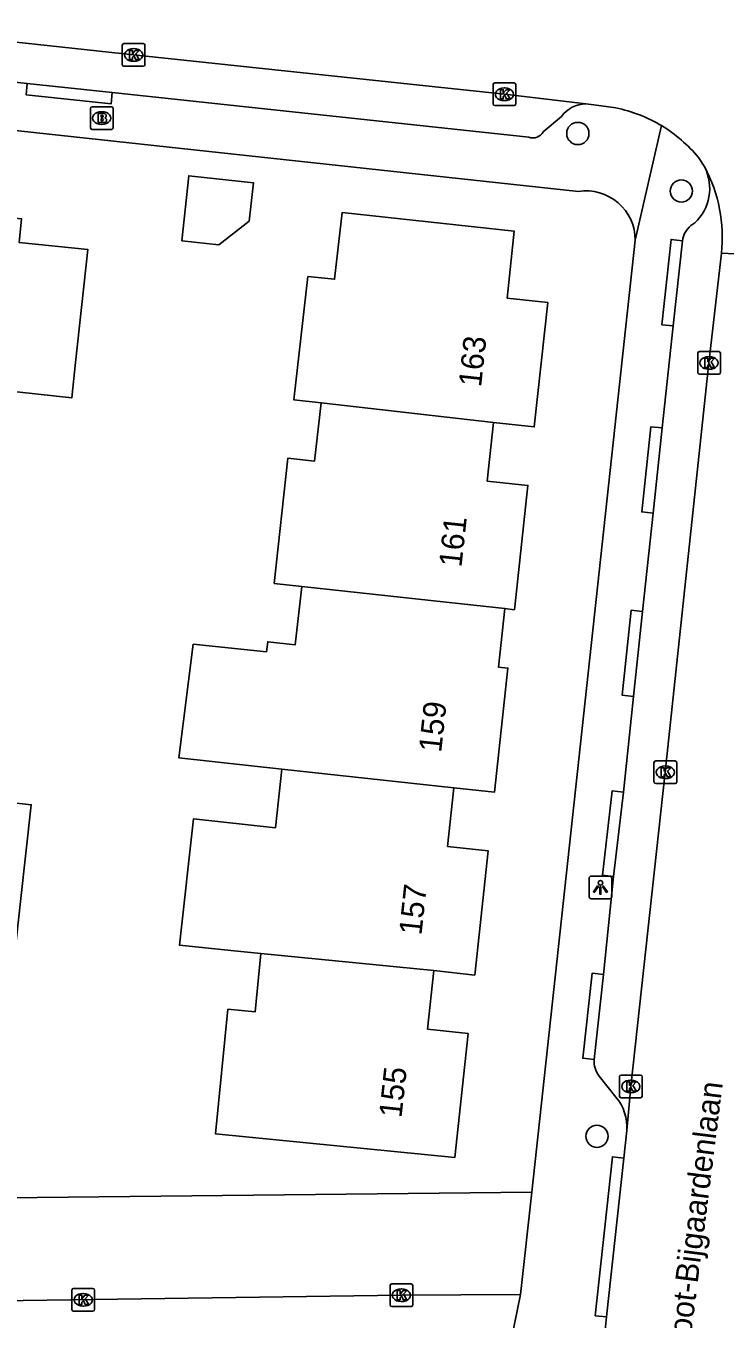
# Model space of a CAD drawing. Extents: x 160732 to 162105, y 387428 to 388479.
# Drawn here: x 162014.9 to 162045.7, y 388029.9 to 388086.9 of the extents above; entities that cross this region are included whole.
import ezdxf

# ---------------------------------------------------------------- set-up
doc = ezdxf.new("R2010")
doc.units = 0
for name, color, linetype in [('IMGEO_Boom', 7, 'Continuous'), ('IMGEO_Brandkraan', 7, 'Continuous'), ('IMGEO_Kolk', 7, 'Continuous'), ('IMGEO_Lichtpunt', 7, 'Continuous'), ('IMGEO_Openbare_ruimte_label', 7, 'Continuous'), ('IMGEO_Pand', 7, 'Continuous'), ('IMGEO_Pand_nummerreeks', 7, 'Continuous'), ('IMGEO_Rijbaan_lokaal_open', 7, 'Continuous'), ('IMGEO_Voetpad_open', 7, 'Continuous')]:
    doc.layers.add(name, color=color, linetype=linetype)

msp = doc.modelspace()

# ---------------------------------------------------------------- linework, layer by layer
at = {"layer": 'IMGEO_Boom'}
for centre in [(162039.189, 388082.155), (162043.752, 388079.619), (162040.031, 388037.962)]:
    msp.add_circle(centre, 0.489, dxfattribs=at)
at = {"layer": 'IMGEO_Brandkraan'}
for p, q in [((162017.7, 388082.407), (162017.7, 388083.259)), ((162017.775, 388083.333), (162018.627, 388083.333)), ((162018.188, 388083.113), (162018.213, 388083.113)), ((162018.701, 388083.259), (162018.701, 388082.407)), ((162018.211, 388082.553), (162018.186, 388082.553)), ((162018.627, 388082.333), (162017.775, 388082.333))]:
    msp.add_line(p, q, dxfattribs=at)
for points in [[(162017.7, 388082.407), (162017.7, 388083.259)], [(162017.775, 388083.333), (162018.627, 388083.333)], [(162018.701, 388083.259), (162018.701, 388082.407)], [(162018.048, 388083.033), (162018.048, 388082.633), (162018.261, 388082.633)], [(162018.279, 388083.033), (162018.048, 388083.033)], [(162018.227, 388082.952), (162018.173, 388082.952), (162018.173, 388082.876)], [(162018.173, 388082.876), (162018.226, 388082.876)], [(162018.235, 388082.8), (162018.173, 388082.8), (162018.173, 388082.719)], [(162018.173, 388082.719), (162018.235, 388082.719)], [(162018.627, 388082.333), (162017.775, 388082.333)]]:
    msp.add_lwpolyline(points, dxfattribs=at)
for centre, radius, start, end in [((162017.777, 388083.257), 0.0765, 91.552, 178.448), ((162017.777, 388083.257), 0.0765, 91.552, 178.448), ((162018.625, 388083.257), 0.0765, 1.552, 88.448), ((162018.625, 388083.257), 0.0765, 1.552, 88.448), ((162018.228, 388082.914), 0.0379, 267.8285, 90.9355), ((162018.236, 388082.759), 0.0404, 269.8759, 90.5077), ((162018.267, 388082.884), 0.251, 268.6676, 293.5347), ((162018.283, 388082.888), 0.145, 59.4692, 91.5367), ((162018.308, 388082.935), 0.0922, 285.5137, 58.1501), ((162018.313, 388082.743), 0.105, 301.3115, 78.989), ((162017.777, 388082.409), 0.0765, 181.552, 268.448), ((162017.777, 388082.409), 0.0765, 181.552, 268.448), ((162018.625, 388082.409), 0.0765, 271.552, 358.448), ((162018.625, 388082.409), 0.0765, 271.552, 358.448)]:
    msp.add_arc(centre, radius, start, end, dxfattribs=at)
for centre, major_axis, ratio, start_param, end_param in [((162018.187, 388082.833), (-0.387, 0.002), 0.722429, 4.712389, 7.853982), ((162018.212, 388082.833), (-0.39, 0.002), 0.717154, 1.570796, 4.712389)]:
    msp.add_ellipse(centre, major_axis=major_axis, ratio=ratio, start_param=start_param, end_param=end_param, dxfattribs=at)
at = {"layer": 'IMGEO_Kolk'}
for p, q in [((162019.108, 388085.191), (162019.108, 388086.043)), ((162019.183, 388086.117), (162020.035, 388086.117)), ((162019.596, 388085.897), (162019.621, 388085.897)), ((162020.109, 388086.043), (162020.109, 388085.191)), ((162019.619, 388085.337), (162019.594, 388085.337)), ((162020.035, 388085.117), (162019.183, 388085.117)), ((162035.453, 388083.456), (162035.453, 388084.308)), ((162035.528, 388084.382), (162036.38, 388084.382)), ((162036.454, 388084.308), (162036.454, 388083.456)), ((162035.941, 388084.162), (162035.966, 388084.162)), ((162036.38, 388083.382), (162035.528, 388083.382)), ((162035.964, 388083.602), (162035.939, 388083.602)), ((162044.471, 388071.62), (162044.471, 388072.472)), ((162044.546, 388072.546), (162045.398, 388072.546)), ((162044.959, 388072.326), (162044.984, 388072.326)), ((162045.472, 388072.472), (162045.472, 388071.62)), ((162044.982, 388071.766), (162044.957, 388071.766)), ((162045.398, 388071.546), (162044.546, 388071.546)), ((162042.545, 388053.581), (162042.545, 388054.433)), ((162042.62, 388054.507), (162043.472, 388054.507)), ((162043.033, 388054.287), (162043.058, 388054.287)), ((162043.546, 388054.433), (162043.546, 388053.581)), ((162043.472, 388053.507), (162042.62, 388053.507)), ((162043.056, 388053.727), (162043.031, 388053.727)), ((162041.023, 388039.732), (162041.023, 388040.584)), ((162041.098, 388040.658), (162041.95, 388040.658)), ((162041.511, 388040.438), (162041.536, 388040.438)), ((162042.024, 388040.584), (162042.024, 388039.732)), ((162041.534, 388039.878), (162041.509, 388039.878)), ((162041.95, 388039.658), (162041.098, 388039.658)), ((162016.886, 388030.33), (162016.886, 388031.182)), ((162016.961, 388031.256), (162017.813, 388031.256)), ((162017.887, 388031.182), (162017.887, 388030.33)), ((162030.91, 388030.534), (162030.91, 388031.386)), ((162030.985, 388031.46), (162031.837, 388031.46)), ((162031.398, 388031.24), (162031.423, 388031.24)), ((162031.911, 388031.386), (162031.911, 388030.534)), ((162017.374, 388031.036), (162017.399, 388031.036)), ((162031.421, 388030.68), (162031.396, 388030.68)), ((162017.813, 388030.256), (162016.961, 388030.256)), ((162017.397, 388030.476), (162017.372, 388030.476)), ((162031.837, 388030.46), (162030.985, 388030.46))]:
    msp.add_line(p, q, dxfattribs=at)
for points in [[(162019.108, 388085.191), (162019.108, 388086.043)], [(162019.183, 388086.117), (162020.035, 388086.117)], [(162020.109, 388086.043), (162020.109, 388085.191)], [(162019.429, 388085.817), (162019.552, 388085.817), (162019.552, 388085.666), (162019.682, 388085.817), (162019.846, 388085.817), (162019.7, 388085.666), (162019.853, 388085.417), (162019.701, 388085.417), (162019.616, 388085.581), (162019.552, 388085.514), (162019.552, 388085.417), (162019.429, 388085.417), (162019.429, 388085.817)], [(162020.035, 388085.117), (162019.183, 388085.117)], [(162035.453, 388083.456), (162035.453, 388084.308)], [(162035.528, 388084.382), (162036.38, 388084.382)], [(162036.454, 388084.308), (162036.454, 388083.456)], [(162035.774, 388084.082), (162035.897, 388084.082), (162035.897, 388083.931), (162036.027, 388084.082), (162036.191, 388084.082), (162036.045, 388083.931), (162036.198, 388083.682), (162036.046, 388083.682), (162035.961, 388083.846), (162035.897, 388083.779), (162035.897, 388083.682), (162035.774, 388083.682), (162035.774, 388084.082)], [(162036.38, 388083.382), (162035.528, 388083.382)], [(162044.471, 388071.62), (162044.471, 388072.472)], [(162044.546, 388072.546), (162045.398, 388072.546)], [(162044.792, 388072.246), (162044.915, 388072.246), (162044.915, 388072.095), (162045.045, 388072.246), (162045.209, 388072.246), (162045.063, 388072.095), (162045.216, 388071.846), (162045.064, 388071.846), (162044.979, 388072.01), (162044.915, 388071.943), (162044.915, 388071.846), (162044.792, 388071.846), (162044.792, 388072.246)], [(162045.472, 388072.472), (162045.472, 388071.62)], [(162045.398, 388071.546), (162044.546, 388071.546)], [(162042.545, 388053.581), (162042.545, 388054.433)], [(162042.62, 388054.507), (162043.472, 388054.507)], [(162042.866, 388054.207), (162042.989, 388054.207), (162042.989, 388054.056), (162043.119, 388054.207), (162043.283, 388054.207), (162043.137, 388054.056), (162043.29, 388053.807), (162043.138, 388053.807), (162043.053, 388053.971), (162042.989, 388053.904), (162042.989, 388053.807), (162042.866, 388053.807), (162042.866, 388054.207)], [(162043.546, 388054.433), (162043.546, 388053.581)], [(162043.472, 388053.507), (162042.62, 388053.507)], [(162041.023, 388039.732), (162041.023, 388040.584)], [(162041.098, 388040.658), (162041.95, 388040.658)], [(162041.344, 388040.358), (162041.467, 388040.358), (162041.467, 388040.207), (162041.597, 388040.358), (162041.761, 388040.358), (162041.615, 388040.207), (162041.768, 388039.958), (162041.616, 388039.958), (162041.531, 388040.122), (162041.467, 388040.055), (162041.467, 388039.958), (162041.344, 388039.958), (162041.344, 388040.358)], [(162042.024, 388040.584), (162042.024, 388039.732)], [(162041.95, 388039.658), (162041.098, 388039.658)], [(162016.886, 388030.33), (162016.886, 388031.182)], [(162016.961, 388031.256), (162017.813, 388031.256)], [(162017.887, 388031.182), (162017.887, 388030.33)], [(162030.91, 388030.534), (162030.91, 388031.386)], [(162030.985, 388031.46), (162031.837, 388031.46)], [(162031.911, 388031.386), (162031.911, 388030.534)], [(162017.207, 388030.956), (162017.33, 388030.956), (162017.33, 388030.805), (162017.46, 388030.956), (162017.624, 388030.956), (162017.478, 388030.805), (162017.631, 388030.556), (162017.479, 388030.556), (162017.394, 388030.72), (162017.33, 388030.653), (162017.33, 388030.556), (162017.207, 388030.556), (162017.207, 388030.956)], [(162031.231, 388031.16), (162031.354, 388031.16), (162031.354, 388031.009), (162031.484, 388031.16), (162031.648, 388031.16), (162031.502, 388031.009), (162031.655, 388030.76), (162031.503, 388030.76), (162031.418, 388030.924), (162031.354, 388030.857), (162031.354, 388030.76), (162031.231, 388030.76), (162031.231, 388031.16)], [(162017.813, 388030.256), (162016.961, 388030.256)], [(162031.837, 388030.46), (162030.985, 388030.46)]]:
    msp.add_lwpolyline(points, dxfattribs=at)
for centre, start, end in [((162019.185, 388086.041), 91.552, 178.448), ((162019.185, 388086.041), 91.552, 178.448), ((162020.033, 388086.041), 1.552, 88.448), ((162020.033, 388086.041), 1.552, 88.448), ((162019.185, 388085.193), 181.552, 268.448), ((162019.185, 388085.193), 181.552, 268.448), ((162020.033, 388085.193), 271.552, 358.448), ((162020.033, 388085.193), 271.552, 358.448), ((162035.53, 388084.306), 91.552, 178.448), ((162035.53, 388084.306), 91.552, 178.448), ((162036.378, 388084.306), 1.552, 88.448), ((162036.378, 388084.306), 1.552, 88.448), ((162035.53, 388083.458), 181.552, 268.448), ((162035.53, 388083.458), 181.552, 268.448), ((162036.378, 388083.458), 271.552, 358.448), ((162036.378, 388083.458), 271.552, 358.448), ((162044.548, 388072.47), 91.552, 178.448), ((162044.548, 388072.47), 91.552, 178.448), ((162045.396, 388072.47), 1.552, 88.448), ((162045.396, 388072.47), 1.552, 88.448), ((162044.548, 388071.622), 181.552, 268.448), ((162044.548, 388071.622), 181.552, 268.448), ((162045.396, 388071.622), 271.552, 358.448), ((162045.396, 388071.622), 271.552, 358.448), ((162042.622, 388054.431), 91.552, 178.448), ((162042.622, 388054.431), 91.552, 178.448), ((162043.47, 388054.431), 1.552, 88.448), ((162043.47, 388054.431), 1.552, 88.448), ((162042.622, 388053.583), 181.552, 268.448), ((162042.622, 388053.583), 181.552, 268.448), ((162043.47, 388053.583), 271.552, 358.448), ((162043.47, 388053.583), 271.552, 358.448), ((162041.1, 388040.582), 91.552, 178.448), ((162041.1, 388040.582), 91.552, 178.448), ((162041.948, 388040.582), 1.552, 88.448), ((162041.948, 388040.582), 1.552, 88.448), ((162041.1, 388039.734), 181.552, 268.448), ((162041.1, 388039.734), 181.552, 268.448), ((162041.948, 388039.734), 271.552, 358.448), ((162041.948, 388039.734), 271.552, 358.448), ((162016.963, 388031.18), 91.552, 178.448), ((162016.963, 388031.18), 91.552, 178.448), ((162017.811, 388031.18), 1.552, 88.448), ((162017.811, 388031.18), 1.552, 88.448), ((162030.987, 388031.384), 91.552, 178.448), ((162030.987, 388031.384), 91.552, 178.448), ((162031.835, 388031.384), 1.552, 88.448), ((162031.835, 388031.384), 1.552, 88.448), ((162016.963, 388030.332), 181.552, 268.448), ((162016.963, 388030.332), 181.552, 268.448), ((162017.811, 388030.332), 271.552, 358.448), ((162017.811, 388030.332), 271.552, 358.448), ((162030.987, 388030.536), 181.552, 268.448), ((162030.987, 388030.536), 181.552, 268.448), ((162031.835, 388030.536), 271.552, 358.448), ((162031.835, 388030.536), 271.552, 358.448)]:
    msp.add_arc(centre, 0.0765, start, end, dxfattribs=at)
for centre, major_axis, ratio, start_param, end_param in [((162019.595, 388085.617), (-0.387, 0.002), 0.722429, 4.712389, 7.853982), ((162019.62, 388085.617), (-0.39, 0.002), 0.717154, 1.570796, 4.712389), ((162035.94, 388083.882), (-0.387, 0.002), 0.722429, 4.712389, 7.853982), ((162035.965, 388083.882), (-0.39, 0.002), 0.717154, 1.570796, 4.712389), ((162044.958, 388072.046), (-0.387, 0.002), 0.722429, 4.712389, 7.853982), ((162044.983, 388072.046), (-0.39, 0.002), 0.717154, 1.570796, 4.712389), ((162043.032, 388054.007), (-0.387, 0.002), 0.722429, 4.712389, 7.853982), ((162043.057, 388054.007), (-0.39, 0.002), 0.717154, 1.570796, 4.712389), ((162041.51, 388040.158), (-0.387, 0.002), 0.722429, 4.712389, 7.853982), ((162041.535, 388040.158), (-0.39, 0.002), 0.717154, 1.570796, 4.712389), ((162031.397, 388030.96), (-0.387, 0.002), 0.722429, 4.712389, 7.853982), ((162031.422, 388030.96), (-0.39, 0.002), 0.717154, 1.570796, 4.712389), ((162017.373, 388030.756), (-0.387, 0.002), 0.722429, 4.712389, 7.853982), ((162017.398, 388030.756), (-0.39, 0.002), 0.717154, 1.570796, 4.712389)]:
    msp.add_ellipse(centre, major_axis=major_axis, ratio=ratio, start_param=start_param, end_param=end_param, dxfattribs=at)
at = {"layer": 'IMGEO_Lichtpunt'}
for p, q in [((162040.587, 388049.43), (162039.779, 388049.43)), ((162040.587, 388049.43), (162039.779, 388049.43)), ((162039.685, 388049.335), (162039.685, 388048.528)), ((162039.685, 388049.335), (162039.685, 388048.528)), ((162040.681, 388048.528), (162040.681, 388049.335)), ((162040.681, 388048.528), (162040.681, 388049.335)), ((162039.779, 388048.434), (162040.587, 388048.434)), ((162039.779, 388048.434), (162040.587, 388048.434))]:
    msp.add_line(p, q, dxfattribs=at)
for points in [[(162040.059, 388048.999), (162040.098, 388048.971), (162039.91, 388048.709), (162039.872, 388048.736), (162040.059, 388048.999)], [(162040.161, 388048.951), (162040.208, 388048.951), (162040.208, 388048.629), (162040.161, 388048.629), (162040.161, 388048.951)], [(162040.271, 388048.971), (162040.309, 388048.998), (162040.496, 388048.736), (162040.457, 388048.708), (162040.271, 388048.971)]]:
    msp.add_lwpolyline(points, dxfattribs=at)
msp.add_circle((162040.184, 388049.133), 0.0994, dxfattribs=at)
for centre, start, end in [((162039.779, 388049.335), 90, 180), ((162039.779, 388049.335), 90, 180), ((162040.587, 388049.335), 0, 90), ((162040.587, 388049.335), 0, 90), ((162039.779, 388048.528), 180, 270), ((162039.779, 388048.528), 180, 270), ((162040.587, 388048.528), 270, 0), ((162040.587, 388048.528), 270, 360)]:
    msp.add_arc(centre, 0.0946, start, end, dxfattribs=at)
at = {"layer": 'IMGEO_Pand'}
for points in [[(162008.303, 388080.905), (162012.539, 388080.447), (162012.823, 388078.586), (162014.671, 388078.396), (162014.565, 388077.35), (162017.59, 388077.04), (162017.052, 388072.069), (162016.883, 388070.504), (162013.788, 388070.837), (162013.898, 388071.861), (162007.425, 388072.558)], [(162021.728, 388077.418), (162022.039, 388080.295), (162024.891, 388079.987), (162024.708, 388078.293), (162023.368, 388077.241), (162021.728, 388077.418)], [(162027.87, 388070.284), (162026.667, 388070.421), (162027.287, 388075.846), (162028.469, 388075.728), (162028.799, 388078.672), (162036.375, 388077.854), (162036.074, 388074.897), (162037.862, 388074.71), (162037.27, 388069.22), (162035.476, 388069.413)], [(162027.016, 388062.191), (162025.809, 388062.328), (162026.41, 388067.845), (162027.576, 388067.711), (162027.87, 388070.284)], [(162035.476, 388069.413), (162027.87, 388070.284)], [(162035.476, 388069.413), (162035.197, 388066.838), (162036.986, 388066.644), (162036.391, 388061.17), (162035.965, 388061.216)], [(162026.143, 388054.143), (162021.595, 388054.648), (162022.235, 388059.649), (162025.468, 388059.313), (162025.52, 388059.756), (162026.722, 388059.618), (162027.016, 388062.191)], [(162027.016, 388062.191), (162034.598, 388061.363), (162035.965, 388061.216)], [(162035.965, 388061.216), (162035.686, 388058.64), (162036.108, 388058.594), (162035.509, 388053.121), (162033.722, 388053.314)], [(162005.585, 388055.618), (162005.768, 388057.408), (162007.991, 388057.18), (162009.012, 388055.958), (162008.724, 388053.299), (162015.093, 388052.576), (162014.626, 388048.305), (162014.083, 388043.334), (162009.468, 388043.829), (162008.893, 388038.443), (162003.694, 388040.171), (162004.019, 388043.236)], [(162025.217, 388046.023), (162024.045, 388046.14), (162021.635, 388046.381), (162022.246, 388051.95), (162024.655, 388051.686), (162025.858, 388051.554), (162026.143, 388054.143)], [(162026.143, 388054.143), (162033.722, 388053.314)], [(162033.722, 388053.314), (162033.443, 388050.739), (162035.232, 388050.545), (162034.643, 388045.068), (162032.843, 388045.262)], [(162032.843, 388045.262), (162032.564, 388042.687), (162034.353, 388042.493), (162033.761, 388037.023), (162023.22, 388038.07), (162023.766, 388043.563), (162024.961, 388043.445), (162025.217, 388046.023)], [(162032.843, 388045.262), (162025.217, 388046.023)]]:
    msp.add_lwpolyline(points, dxfattribs=at)
at = {"layer": 'IMGEO_Rijbaan_lokaal_open'}
for points in [[(161991.314, 388088.664), (162000, 388087.733), (162019.605, 388085.618), (162035.95, 388083.883), (162039.545, 388083.46)], [(162040.862, 388083.279), (162039.887, 388083.42), (162039.545, 388083.46)], [(162044.784, 388080.667), (162044.506, 388081.091)], [(162045.514, 388076.874), (162044.969, 388072.045), (162043.043, 388054.006), (162041.521, 388040.157), (162041.35, 388038.216)], [(162045.514, 388076.874), (162051.531, 388076.592)], [(162041.212, 388037.005), (162041.35, 388038.216)], [(162041.212, 388037.005), (162040.456, 388030)], [(161954.793, 388034.4), (161959.856, 388034.447), (161960.135, 388034.47), (161969.808, 388034.612), (161989.189, 388034.897), (161998.852, 388035.035), (162000, 388035.049), (162008.521, 388035.199), (162037.164, 388035.501)], [(162037.164, 388035.501), (162036.664, 388030.985)], [(162036.664, 388030.985), (162031.407, 388030.959), (162012.639, 388030.701)], [(162040.296, 388028.386), (162040.456, 388030)]]:
    msp.add_lwpolyline(points, dxfattribs=at)
for centre, radius, start, end in [((162040.058, 388077.736), 11.435, 16.9846, 80.2119), ((162039.649, 388077.139), 6.258, 58.9672, 78.8205), ((162039.626, 388077.099), 6.305, 39.2885, 58.9845), ((162038.958, 388077.579), 6.594, 353.8622, 27.9257)]:
    msp.add_arc(centre, radius, start, end, dxfattribs=at)
at = {"layer": 'IMGEO_Voetpad_open'}
for points in [[(162039.214, 388079.601), (162000, 388083.836), (161970.463, 388087.024), (161962.698, 388087.873)], [(162014.922, 388084.359), (162002.531, 388085.671)], [(162018.664, 388083.955), (162018.611, 388083.458), (162014.869, 388083.862), (162014.922, 388084.359)], [(162014.922, 388084.359), (162018.664, 388083.955)], [(162037.032, 388081.996), (162018.664, 388083.955)], [(162038.466, 388082.91), (162037.662, 388082.233)], [(162042.875, 388082.502), (162041.716, 388077.449)], [(162044.172, 388078.098), (162044.345, 388078.214)], [(162037.164, 388035.501), (162041.716, 388077.449)], [(162043.394, 388073.675), (162042.897, 388073.728), (162043.299, 388077.483), (162043.796, 388077.43)], [(162043.796, 388077.43), (162043.394, 388073.675)], [(162042.905, 388069.177), (162043.394, 388073.675)], [(162042.503, 388065.428), (162042.007, 388065.481), (162042.408, 388069.23), (162042.905, 388069.177)], [(162042.905, 388069.177), (162042.503, 388065.428)], [(162042.038, 388061.089), (162042.503, 388065.428)], [(162041.639, 388057.344), (162041.142, 388057.396), (162041.541, 388061.141), (162042.038, 388061.089)], [(162042.038, 388061.089), (162041.639, 388057.344)], [(162041.2, 388053.135), (162041.639, 388057.344)], [(162040.766, 388049.412), (162040.27, 388049.469), (162040.704, 388053.192), (162041.2, 388053.135)], [(162041.2, 388053.135), (162040.766, 388049.412)], [(162040.317, 388045.097), (162040.766, 388049.412)], [(162039.903, 388041.351), (162039.407, 388041.405), (162039.821, 388045.151), (162040.317, 388045.097)], [(162040.317, 388045.097), (162039.903, 388041.351)], [(162040.87, 388039.686), (162040.122, 388040.613)], [(162040.456, 388030), (162039.959, 388030.053), (162040.715, 388037.058), (162041.212, 388037.005)], [(162036.215, 388028.832), (162036.664, 388030.985)]]:
    msp.add_lwpolyline(points, dxfattribs=at)
for centre, radius, start, end in [((162039.558, 388082.102), 1.358, 90.5357, 143.483), ((162037.219, 388082.454), 0.495, 247.7429, 333.4887), ((162042.907, 388079.737), 2.094, 313.3468, 26.3602), ((162039.549, 388077.46), 2.167, 359.7094, 98.8921), ((162044.882, 388077.258), 1.1, 130.2256, 171.0264), ((162041.002, 388041.276), 1.101, 176.0743, 216.982), ((162039.277, 388038.353), 2.077, 356.2304, 39.9365)]:
    msp.add_arc(centre, radius, start, end, dxfattribs=at)

# ---------------------------------------------------------------- texts
at = {"layer": 'IMGEO_Openbare_ruimte_label'}
msp.add_text('Groot-Bijgaardenlaan', height=1, rotation=82.8181, dxfattribs=at).set_placement((162043.993, 388027.701))
at = {"layer": 'IMGEO_Pand_nummerreeks'}
for s, rotation, p in [('163', 83.8454, (162034.923, 388070.955)), ('161', 83.7951, (162034.056, 388063.012)), ('159', 83.755, (162033.164, 388054.852)), ('157', 83.862, (162032.294, 388046.796)), ('155', 83.8231, (162031.414, 388038.749))]:
    msp.add_text(s, height=1, rotation=rotation, dxfattribs=at).set_placement(p)

doc.saveas('drawing.dxf')
